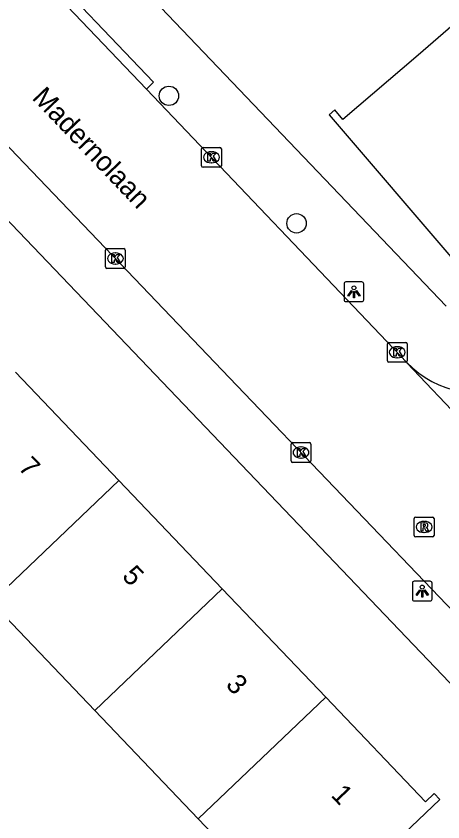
# Model space of a CAD drawing. Extents: x 159353 to 160616, y 385893 to 387321.
# Drawn here: x 160033.94 to 160055.49, y 386411.93 to 386452.66 of the extents above; entities that cross this region are included whole.
import ezdxf

# ---------------------------------------------------------------- set-up
doc = ezdxf.new("R2010")
doc.units = 0
for name, color, linetype in [('IMGEO_Boom', 7, 'Continuous'), ('IMGEO_Kolk', 7, 'Continuous'), ('IMGEO_Lichtpunt', 7, 'Continuous'), ('IMGEO_Openbare_ruimte_label', 7, 'Continuous'), ('IMGEO_Pand', 7, 'Continuous'), ('IMGEO_Pand_nummerreeks', 7, 'Continuous'), ('IMGEO_Rijbaan_lokaal_open', 7, 'Continuous'), ('IMGEO_Rioolput', 7, 'Continuous'), ('IMGEO_Voetpad_open', 7, 'Continuous')]:
    doc.layers.add(name, color=color, linetype=linetype)

msp = doc.modelspace()

# ---------------------------------------------------------------- linework, layer by layer
at = {"layer": 'IMGEO_Boom'}
for centre in [(160041.658, 386448.631), (160048.102, 386442.187)]:
    msp.add_circle(centre, 0.489, dxfattribs=at)
at = {"layer": 'IMGEO_Kolk'}
for p, q in [((160043.304, 386445.1), (160043.304, 386445.952)), ((160043.379, 386446.026), (160044.231, 386446.026)), ((160043.792, 386445.806), (160043.817, 386445.806)), ((160044.305, 386445.952), (160044.305, 386445.1)), ((160044.231, 386445.026), (160043.379, 386445.026)), ((160043.815, 386445.246), (160043.79, 386445.246)), ((160038.53, 386440.909), (160039.382, 386440.909)), ((160038.455, 386439.983), (160038.455, 386440.835)), ((160038.943, 386440.689), (160038.968, 386440.689)), ((160039.456, 386440.835), (160039.456, 386439.983)), ((160038.966, 386440.129), (160038.941, 386440.129)), ((160039.382, 386439.909), (160038.53, 386439.909)), ((160052.686, 386435.244), (160052.686, 386436.096)), ((160052.761, 386436.17), (160053.613, 386436.17)), ((160053.687, 386436.096), (160053.687, 386435.244)), ((160053.174, 386435.95), (160053.199, 386435.95)), ((160053.613, 386435.17), (160052.761, 386435.17)), ((160053.197, 386435.39), (160053.172, 386435.39)), ((160047.901, 386431.104), (160048.753, 386431.104)), ((160047.826, 386430.178), (160047.826, 386431.03)), ((160048.314, 386430.884), (160048.339, 386430.884)), ((160048.827, 386431.03), (160048.827, 386430.178)), ((160048.337, 386430.324), (160048.312, 386430.324)), ((160048.753, 386430.104), (160047.901, 386430.104))]:
    msp.add_line(p, q, dxfattribs=at)
for points in [[(160043.304, 386445.1), (160043.304, 386445.952)], [(160043.379, 386446.026), (160044.231, 386446.026)], [(160044.305, 386445.952), (160044.305, 386445.1)], [(160043.625, 386445.726), (160043.748, 386445.726), (160043.748, 386445.575), (160043.878, 386445.726), (160044.042, 386445.726), (160043.896, 386445.575), (160044.049, 386445.326), (160043.897, 386445.326), (160043.812, 386445.49), (160043.748, 386445.423), (160043.748, 386445.326), (160043.625, 386445.326), (160043.625, 386445.726)], [(160044.231, 386445.026), (160043.379, 386445.026)], [(160038.53, 386440.909), (160039.382, 386440.909)], [(160038.455, 386439.983), (160038.455, 386440.835)], [(160038.776, 386440.609), (160038.899, 386440.609), (160038.899, 386440.458), (160039.029, 386440.609), (160039.193, 386440.609), (160039.047, 386440.458), (160039.2, 386440.209), (160039.048, 386440.209), (160038.963, 386440.373), (160038.899, 386440.306), (160038.899, 386440.209), (160038.776, 386440.209), (160038.776, 386440.609)], [(160039.456, 386440.835), (160039.456, 386439.983)], [(160039.382, 386439.909), (160038.53, 386439.909)], [(160052.686, 386435.244), (160052.686, 386436.096)], [(160052.761, 386436.17), (160053.613, 386436.17)], [(160053.687, 386436.096), (160053.687, 386435.244)], [(160053.007, 386435.87), (160053.13, 386435.87), (160053.13, 386435.719), (160053.26, 386435.87), (160053.424, 386435.87), (160053.278, 386435.719), (160053.431, 386435.47), (160053.279, 386435.47), (160053.194, 386435.634), (160053.13, 386435.567), (160053.13, 386435.47), (160053.007, 386435.47), (160053.007, 386435.87)], [(160053.613, 386435.17), (160052.761, 386435.17)], [(160047.901, 386431.104), (160048.753, 386431.104)], [(160047.826, 386430.178), (160047.826, 386431.03)], [(160048.147, 386430.804), (160048.27, 386430.804), (160048.27, 386430.653), (160048.4, 386430.804), (160048.564, 386430.804), (160048.418, 386430.653), (160048.571, 386430.404), (160048.419, 386430.404), (160048.334, 386430.568), (160048.27, 386430.501), (160048.27, 386430.404), (160048.147, 386430.404), (160048.147, 386430.804)], [(160048.827, 386431.03), (160048.827, 386430.178)], [(160048.753, 386430.104), (160047.901, 386430.104)]]:
    msp.add_lwpolyline(points, dxfattribs=at)
for centre, start, end in [((160043.381, 386445.95), 91.552, 178.448), ((160043.381, 386445.95), 91.552, 178.448), ((160044.229, 386445.95), 1.552, 88.448), ((160044.229, 386445.95), 1.552, 88.448), ((160043.381, 386445.102), 181.552, 268.448), ((160043.381, 386445.102), 181.552, 268.448), ((160044.229, 386445.102), 271.552, 358.448), ((160044.229, 386445.102), 271.552, 358.448), ((160038.532, 386440.833), 91.552, 178.448), ((160038.532, 386440.833), 91.552, 178.448), ((160039.38, 386440.833), 1.552, 88.448), ((160039.38, 386440.833), 1.552, 88.448), ((160038.532, 386439.985), 181.552, 268.448), ((160038.532, 386439.985), 181.552, 268.448), ((160039.38, 386439.985), 271.552, 358.448), ((160039.38, 386439.985), 271.552, 358.448), ((160052.763, 386436.094), 91.552, 178.448), ((160052.763, 386436.094), 91.552, 178.448), ((160053.611, 386436.094), 1.552, 88.448), ((160053.611, 386436.094), 1.552, 88.448), ((160052.763, 386435.246), 181.552, 268.448), ((160052.763, 386435.246), 181.552, 268.448), ((160053.611, 386435.246), 271.552, 358.448), ((160053.611, 386435.246), 271.552, 358.448), ((160047.903, 386431.028), 91.552, 178.448), ((160047.903, 386431.028), 91.552, 178.448), ((160048.751, 386431.028), 1.552, 88.448), ((160048.751, 386431.028), 1.552, 88.448), ((160047.903, 386430.18), 181.552, 268.448), ((160047.903, 386430.18), 181.552, 268.448), ((160048.751, 386430.18), 271.552, 358.448), ((160048.751, 386430.18), 271.552, 358.448)]:
    msp.add_arc(centre, 0.0765, start, end, dxfattribs=at)
for centre, major_axis, ratio, start_param, end_param in [((160043.791, 386445.526), (-0.387, 0.002), 0.722429, 4.712389, 7.853982), ((160043.816, 386445.526), (-0.39, 0.002), 0.717154, 1.570796, 4.712389), ((160038.942, 386440.409), (-0.387, 0.002), 0.722429, 4.712389, 7.853982), ((160038.967, 386440.409), (-0.39, 0.002), 0.717154, 1.570796, 4.712389), ((160053.173, 386435.67), (-0.387, 0.002), 0.722429, 4.712389, 7.853982), ((160053.198, 386435.67), (-0.39, 0.002), 0.717154, 1.570796, 4.712389), ((160048.313, 386430.604), (-0.387, 0.002), 0.722429, 4.712389, 7.853982), ((160048.338, 386430.604), (-0.39, 0.002), 0.717154, 1.570796, 4.712389)]:
    msp.add_ellipse(centre, major_axis=major_axis, ratio=ratio, start_param=start_param, end_param=end_param, dxfattribs=at)
at = {"layer": 'IMGEO_Lichtpunt'}
for p, q in [((160050.5, 386439.13), (160050.5, 386438.323)), ((160050.5, 386439.13), (160050.5, 386438.323)), ((160051.402, 386439.225), (160050.594, 386439.225)), ((160051.402, 386439.225), (160050.594, 386439.225)), ((160051.496, 386438.323), (160051.496, 386439.13)), ((160051.496, 386438.323), (160051.496, 386439.13)), ((160050.594, 386438.229), (160051.402, 386438.229)), ((160050.594, 386438.229), (160051.402, 386438.229)), ((160053.949, 386424.005), (160053.949, 386423.198)), ((160053.949, 386424.005), (160053.949, 386423.198)), ((160054.851, 386424.1), (160054.043, 386424.1)), ((160054.851, 386424.1), (160054.043, 386424.1)), ((160054.945, 386423.198), (160054.945, 386424.005)), ((160054.945, 386423.198), (160054.945, 386424.005)), ((160054.043, 386423.104), (160054.851, 386423.104)), ((160054.043, 386423.104), (160054.851, 386423.104))]:
    msp.add_line(p, q, dxfattribs=at)
for points in [[(160050.874, 386438.794), (160050.913, 386438.766), (160050.725, 386438.504), (160050.687, 386438.531), (160050.874, 386438.794)], [(160050.976, 386438.746), (160051.023, 386438.746), (160051.023, 386438.424), (160050.976, 386438.424), (160050.976, 386438.746)], [(160051.086, 386438.766), (160051.124, 386438.793), (160051.311, 386438.531), (160051.272, 386438.503), (160051.086, 386438.766)], [(160054.323, 386423.669), (160054.362, 386423.641), (160054.174, 386423.379), (160054.136, 386423.406), (160054.323, 386423.669)], [(160054.425, 386423.621), (160054.472, 386423.621), (160054.472, 386423.299), (160054.425, 386423.299), (160054.425, 386423.621)], [(160054.535, 386423.641), (160054.573, 386423.668), (160054.76, 386423.406), (160054.721, 386423.378), (160054.535, 386423.641)]]:
    msp.add_lwpolyline(points, dxfattribs=at)
for centre in [(160050.999, 386438.928), (160054.448, 386423.803)]:
    msp.add_circle(centre, 0.0994, dxfattribs=at)
for centre, start, end in [((160050.594, 386439.13), 90, 180), ((160050.594, 386439.13), 90, 180), ((160051.402, 386439.13), 0, 90), ((160051.402, 386439.13), 0, 90), ((160050.594, 386438.323), 180, 270), ((160050.594, 386438.323), 180, 270), ((160051.402, 386438.323), 270, 0), ((160051.402, 386438.323), 270, 360), ((160054.043, 386424.005), 90, 180), ((160054.043, 386424.005), 90, 180), ((160054.851, 386424.005), 0, 90), ((160054.851, 386424.005), 0, 90), ((160054.043, 386423.198), 180, 270), ((160054.043, 386423.198), 180, 270), ((160054.851, 386423.198), 270, 0), ((160054.851, 386423.198), 270, 360)]:
    msp.add_arc(centre, 0.0946, start, end, dxfattribs=at)
at = {"layer": 'IMGEO_Pand'}
for points in [[(160056.016, 386452.213), (160054.243, 386450.695), (160050.444, 386447.443), (160050.031, 386447.925), (160049.741, 386447.676), (160056.199, 386440.134), (160056.452, 386440.351), (160056, 386440.878), (160061.609, 386445.68)], [(160033.904, 386434.664), (160039.128, 386429.189)], [(160032.688, 386423.045), (160039.128, 386429.189)], [(160039.128, 386429.189), (160044.35, 386423.714)], [(160044.35, 386423.714), (160037.911, 386417.57)], [(160044.35, 386423.714), (160049.574, 386418.238)], [(160037.911, 386417.57), (160032.688, 386423.045)], [(160049.574, 386418.238), (160054.615, 386412.954), (160055.043, 386413.362), (160055.328, 386413.063), (160051.711, 386409.612), (160048.097, 386406.164), (160047.842, 386406.431), (160048.206, 386406.779), (160043.135, 386412.094)], [(160049.574, 386418.238), (160043.135, 386412.094)], [(160043.135, 386412.094), (160037.911, 386417.57)]]:
    msp.add_lwpolyline(points, dxfattribs=at)
at = {"layer": 'IMGEO_Rijbaan_lokaal_open'}
for points in [[(160061.731, 386416.584), (160044.724, 386434.375), (160023.271, 386456.824), (160008.562, 386472.269), (160002.196, 386478.595)], [(160040.522, 386448.973), (160035.066, 386454.705), (160034.378, 386455.424)], [(160053.676, 386435.154), (160040.522, 386448.973)], [(160053.676, 386435.154), (160053.677, 386435.138), (160065.32, 386422.878), (160065.327, 386422.882)]]:
    msp.add_lwpolyline(points, dxfattribs=at)
msp.add_arc((160057.302, 386438.607), 5.007, 223.6015, 295.375, dxfattribs=at)
at = {"layer": 'IMGEO_Rioolput'}
for p, q in [((160054.042, 386426.415), (160054.042, 386427.267)), ((160054.117, 386427.341), (160054.969, 386427.341)), ((160054.53, 386427.121), (160054.555, 386427.121)), ((160055.043, 386427.267), (160055.043, 386426.415)), ((160054.969, 386426.341), (160054.117, 386426.341)), ((160054.553, 386426.561), (160054.528, 386426.561))]:
    msp.add_line(p, q, dxfattribs=at)
for points in [[(160054.042, 386426.415), (160054.042, 386427.267)], [(160054.117, 386427.341), (160054.969, 386427.341)], [(160054.631, 386427.039), (160054.379, 386427.041), (160054.379, 386426.641)], [(160055.043, 386427.267), (160055.043, 386426.415)], [(160054.379, 386426.641), (160054.503, 386426.641), (160054.503, 386426.803), (160054.514, 386426.803)], [(160054.557, 386426.96), (160054.503, 386426.96), (160054.503, 386426.879)], [(160054.503, 386426.879), (160054.555, 386426.879)], [(160054.561, 386426.774), (160054.632, 386426.641), (160054.772, 386426.641), (160054.707, 386426.767)], [(160054.969, 386426.341), (160054.117, 386426.341)]]:
    msp.add_lwpolyline(points, dxfattribs=at)
for centre, radius, start, end in [((160054.119, 386427.265), 0.0765, 91.552, 178.448), ((160054.119, 386427.265), 0.0765, 91.552, 178.448), ((160054.63, 386426.929), 0.109, 350.3612, 89.416), ((160054.967, 386427.265), 0.0765, 1.552, 88.448), ((160054.967, 386427.265), 0.0765, 1.552, 88.448), ((160054.513, 386426.75), 0.0533, 26.0293, 88.6989), ((160054.539, 386427.068), 0.19, 274.7715, 282.9687), ((160054.563, 386426.864), 0.0964, 77.0061, 93.1865), ((160054.577, 386426.921), 0.0378, 276.6634, 79.6772), ((160054.628, 386426.929), 0.112, 277.5842, 350.9817), ((160054.612, 386426.714), 0.108, 29.5134, 73.7905), ((160054.119, 386426.417), 0.0765, 181.552, 268.448), ((160054.119, 386426.417), 0.0765, 181.552, 268.448), ((160054.967, 386426.417), 0.0765, 271.552, 358.448), ((160054.967, 386426.417), 0.0765, 271.552, 358.448)]:
    msp.add_arc(centre, radius, start, end, dxfattribs=at)
for centre, major_axis, ratio, start_param, end_param in [((160054.529, 386426.841), (-0.387, 0.002), 0.722429, 4.712389, 7.853982), ((160054.554, 386426.841), (-0.39, 0.002), 0.717154, 1.570796, 4.712389)]:
    msp.add_ellipse(centre, major_axis=major_axis, ratio=ratio, start_param=start_param, end_param=end_param, dxfattribs=at)
at = {"layer": 'IMGEO_Voetpad_open'}
for points in [[(160000, 386477.455), (160062.705, 386411.774)], [(160034.378, 386455.424), (160034.737, 386455.771), (160040.881, 386449.32), (160040.522, 386448.973)], [(160055.653, 386438.003), (160040.529, 386453.866)]]:
    msp.add_lwpolyline(points, dxfattribs=at)

# ---------------------------------------------------------------- texts
at = {"layer": 'IMGEO_Openbare_ruimte_label'}
msp.add_text('Madernolaan', height=1, rotation=313.7036, dxfattribs=at).set_placement((160034.707, 386448.496))
at = {"layer": 'IMGEO_Pand_nummerreeks'}
for s, p in [('7', (160034.006, 386429.805)), ('5', (160039.244, 386424.315)), ('3', (160044.481, 386418.825)), ('1', (160049.797, 386413.253))]:
    msp.add_text(s, height=1, rotation=313.6509, dxfattribs=at).set_placement(p)

doc.saveas('drawing.dxf')
